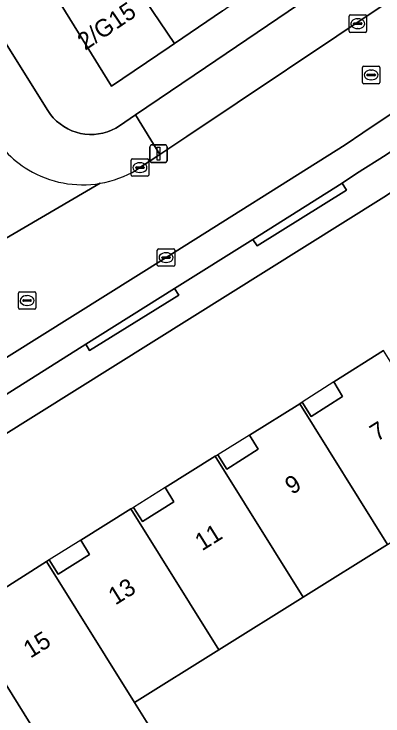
# Model space of a CAD drawing. Extents: x 159664 to 160323, y 385312 to 386115.
# Drawn here: x 160206.93 to 160228.07, y 385679.17 to 385719.4 of the extents above; entities that cross this region are included whole.
import ezdxf

# ---------------------------------------------------------------- set-up
doc = ezdxf.new("R2010")
doc.units = 0
for name, color, linetype in [('IMGEO_Erf', 7, 'Continuous'), ('IMGEO_Kolk', 7, 'Continuous'), ('IMGEO_Lichtmast', 7, 'Continuous'), ('IMGEO_Pand', 7, 'Continuous'), ('IMGEO_Pand_nummerreeks', 7, 'Continuous'), ('IMGEO_Pand_overbouw', 7, 'Continuous'), ('IMGEO_Parkeervlak_open', 7, 'Continuous'), ('IMGEO_Rijbaan_lokaal_open', 7, 'Continuous'), ('IMGEO_Rioolput', 7, 'Continuous'), ('IMGEO_Voetpad_open', 7, 'Continuous')]:
    doc.layers.add(name, color=color, linetype=linetype)

msp = doc.modelspace()

# ---------------------------------------------------------------- linework, layer by layer
at = {"layer": 'IMGEO_Erf'}
for points in [[(160186.266, 385750), (160208.863, 385713.863), (160209.011, 385713.648), (160209.177, 385713.448), (160209.36, 385713.263), (160209.56, 385713.095), (160209.773, 385712.946), (160209.999, 385712.817), (160210.235, 385712.708), (160210.481, 385712.62), (160210.733, 385712.555), (160210.99, 385712.513), (160211.25, 385712.494), (160211.51, 385712.498), (160211.769, 385712.526), (160212.024, 385712.576), (160212.274, 385712.649), (160212.517, 385712.744), (160212.75, 385712.86), (160212.967, 385712.994), (160213.887, 385713.618), (160217.895, 385716.335), (160253.974, 385740.781), (160258.951, 385744.343)], [(160218.87, 385719.574), (160216.131, 385717.716), (160215.81, 385717.499), (160212.516, 385715.264), (160208.969, 385720.996)], [(160254.898, 385690.405), (160253.446, 385692.943), (160253.619, 385693.044), (160251.255, 385697.508), (160250.277, 385699.271), (160249.155, 385701.115), (160239.467, 385716.612), (160239.203, 385716.432), (160229.319, 385709.686), (160228.116, 385708.9), (160194.996, 385688.17)], [(160205.914, 385686.205), (160208.785, 385688.026), (160208.938, 385688.123), (160209.456, 385687.298), (160211.258, 385688.422), (160210.75, 385689.236), (160213.625, 385691.032), (160213.768, 385691.121), (160214.289, 385690.313), (160216.084, 385691.443), (160215.578, 385692.259), (160218.458, 385694.05), (160218.597, 385694.136), (160219.12, 385693.321), (160220.925, 385694.453), (160220.417, 385695.268), (160223.304, 385697.065), (160223.446, 385697.153), (160223.953, 385696.338), (160225.747, 385697.48), (160225.256, 385698.312), (160228.11, 385700.107)], [(160228.324, 385689.003), (160223.491, 385685.983), (160218.659, 385682.964), (160213.827, 385679.944), (160214.97, 385678.113)]]:
    msp.add_lwpolyline(points, dxfattribs=at)
at = {"layer": 'IMGEO_Kolk'}
for p, q in [((160226.125, 385718.419), (160226.125, 385719.271)), ((160226.2, 385719.345), (160227.052, 385719.345)), ((160226.613, 385719.125), (160226.638, 385719.125)), ((160227.126, 385719.271), (160227.126, 385718.419)), ((160226.384, 385718.839), (160226.384, 385718.851)), ((160226.822, 385718.802), (160226.424, 385718.802)), ((160226.427, 385718.888), (160226.825, 385718.888)), ((160226.868, 385718.851), (160226.868, 385718.839)), ((160227.052, 385718.345), (160226.2, 385718.345)), ((160226.636, 385718.565), (160226.611, 385718.565)), ((160213.642, 385710.17), (160213.642, 385711.022)), ((160213.717, 385711.096), (160214.569, 385711.096)), ((160214.643, 385711.022), (160214.643, 385710.17)), ((160213.901, 385710.59), (160213.901, 385710.602)), ((160214.339, 385710.553), (160213.941, 385710.553)), ((160213.944, 385710.639), (160214.342, 385710.639)), ((160214.13, 385710.876), (160214.155, 385710.876)), ((160214.385, 385710.602), (160214.385, 385710.59)), ((160214.153, 385710.316), (160214.128, 385710.316)), ((160214.569, 385710.096), (160213.717, 385710.096)), ((160215.136, 385705.013), (160215.136, 385705.865)), ((160215.211, 385705.939), (160216.063, 385705.939)), ((160215.624, 385705.719), (160215.649, 385705.719)), ((160216.137, 385705.865), (160216.137, 385705.013)), ((160215.395, 385705.433), (160215.395, 385705.445)), ((160215.833, 385705.396), (160215.435, 385705.396)), ((160215.438, 385705.482), (160215.836, 385705.482)), ((160215.879, 385705.445), (160215.879, 385705.433)), ((160216.063, 385704.939), (160215.211, 385704.939)), ((160215.647, 385705.159), (160215.622, 385705.159))]:
    msp.add_line(p, q, dxfattribs=at)
for points in [[(160226.125, 385718.419), (160226.125, 385719.271)], [(160226.2, 385719.345), (160227.052, 385719.345)], [(160227.126, 385719.271), (160227.126, 385718.419)], [(160227.052, 385718.345), (160226.2, 385718.345)], [(160213.642, 385710.17), (160213.642, 385711.022)], [(160213.717, 385711.096), (160214.569, 385711.096)], [(160214.643, 385711.022), (160214.643, 385710.17)], [(160214.569, 385710.096), (160213.717, 385710.096)], [(160215.136, 385705.013), (160215.136, 385705.865)], [(160215.211, 385705.939), (160216.063, 385705.939)], [(160216.137, 385705.865), (160216.137, 385705.013)], [(160216.063, 385704.939), (160215.211, 385704.939)]]:
    msp.add_lwpolyline(points, dxfattribs=at)
for centre, radius, start, end in [((160226.202, 385719.269), 0.0765, 91.552, 178.448), ((160226.202, 385719.269), 0.0765, 91.552, 178.448), ((160227.05, 385719.269), 0.0765, 1.552, 88.448), ((160227.05, 385719.269), 0.0765, 1.552, 88.448), ((160226.424, 385718.848), 0.0403, 85.8775, 175.7526), ((160226.421, 385718.838), 0.0366, 178.938, 274.7102), ((160226.825, 385718.845), 0.043, 264.8664, 352.4533), ((160226.829, 385718.85), 0.0386, 1.7309, 96.639), ((160226.202, 385718.421), 0.0765, 181.552, 268.448), ((160226.202, 385718.421), 0.0765, 181.552, 268.448), ((160227.05, 385718.421), 0.0765, 271.552, 358.448), ((160227.05, 385718.421), 0.0765, 271.552, 358.448), ((160213.719, 385711.02), 0.0765, 91.552, 178.448), ((160213.719, 385711.02), 0.0765, 91.552, 178.448), ((160214.567, 385711.02), 0.0765, 1.552, 88.448), ((160214.567, 385711.02), 0.0765, 1.552, 88.448), ((160213.941, 385710.599), 0.0403, 85.8775, 175.7526), ((160213.938, 385710.589), 0.0366, 178.938, 274.7102), ((160214.342, 385710.596), 0.043, 264.8664, 352.4533), ((160214.346, 385710.601), 0.0386, 1.7309, 96.639), ((160213.719, 385710.172), 0.0765, 181.552, 268.448), ((160213.719, 385710.172), 0.0765, 181.552, 268.448), ((160214.567, 385710.172), 0.0765, 271.552, 358.448), ((160214.567, 385710.172), 0.0765, 271.552, 358.448), ((160215.213, 385705.863), 0.0765, 91.552, 178.448), ((160215.213, 385705.863), 0.0765, 91.552, 178.448), ((160216.061, 385705.863), 0.0765, 1.552, 88.448), ((160216.061, 385705.863), 0.0765, 1.552, 88.448), ((160215.435, 385705.442), 0.0403, 85.8775, 175.7526), ((160215.432, 385705.432), 0.0366, 178.938, 274.7102), ((160215.836, 385705.439), 0.043, 264.8664, 352.4533), ((160215.84, 385705.444), 0.0386, 1.7309, 96.639), ((160215.213, 385705.015), 0.0765, 181.552, 268.448), ((160215.213, 385705.015), 0.0765, 181.552, 268.448), ((160216.061, 385705.015), 0.0765, 271.552, 358.448), ((160216.061, 385705.015), 0.0765, 271.552, 358.448)]:
    msp.add_arc(centre, radius, start, end, dxfattribs=at)
for centre, major_axis, ratio, start_param, end_param in [((160226.612, 385718.845), (-0.387, 0.002), 0.722429, 4.712389, 7.853982), ((160226.637, 385718.845), (-0.39, 0.002), 0.717154, 1.570796, 4.712389), ((160214.129, 385710.596), (-0.387, 0.002), 0.722429, 4.712389, 7.853982), ((160214.154, 385710.596), (-0.39, 0.002), 0.717154, 1.570796, 4.712389), ((160215.623, 385705.439), (-0.387, 0.002), 0.722429, 4.712389, 7.853982), ((160215.648, 385705.439), (-0.39, 0.002), 0.717154, 1.570796, 4.712389)]:
    msp.add_ellipse(centre, major_axis=major_axis, ratio=ratio, start_param=start_param, end_param=end_param, dxfattribs=at)
at = {"layer": 'IMGEO_Lichtmast'}
for p, q in [((160214.708, 385710.992), (160214.708, 385711.792)), ((160214.708, 385711.792), (160214.708, 385710.992)), ((160214.808, 385711.892), (160215.598, 385711.892)), ((160215.598, 385711.892), (160214.808, 385711.892)), ((160215.698, 385711.792), (160215.698, 385710.992)), ((160215.698, 385710.992), (160215.698, 385711.792)), ((160215.598, 385710.892), (160214.808, 385710.892)), ((160214.808, 385710.892), (160215.598, 385710.892))]:
    msp.add_line(p, q, dxfattribs=at)
msp.add_lwpolyline([(160215.128, 385711.767), (160215.278, 385711.767), (160215.278, 385711.017), (160215.128, 385711.017), (160215.128, 385711.767)], dxfattribs=at)
for centre, start, end in [((160214.808, 385711.792), 90, 180), ((160214.808, 385711.792), 90, 180), ((160215.598, 385711.792), 0, 90), ((160215.598, 385711.792), 360, 90), ((160214.808, 385710.992), 180, 270), ((160214.808, 385710.992), 180, 270), ((160215.598, 385710.992), 270, 0), ((160215.598, 385710.992), 270, 0)]:
    msp.add_arc(centre, 0.1, start, end, dxfattribs=at)
at = {"layer": 'IMGEO_Pand'}
for points in [[(160218.87, 385719.574), (160219.26, 385719.839), (160215.474, 385725.41), (160215.087, 385725.148), (160213.107, 385723.804), (160212.35, 385723.29), (160216.131, 385717.716)], [(160216.131, 385717.716), (160212.35, 385723.29), (160212.028, 385723.072), (160208.969, 385720.996), (160212.516, 385715.264), (160215.81, 385717.499)], [(160228.11, 385700.107), (160225.256, 385698.312), (160225.747, 385697.48), (160223.953, 385696.338), (160223.446, 385697.153), (160223.304, 385697.065), (160228.324, 385689.003), (160233.157, 385692.023)], [(160223.304, 385697.065), (160220.417, 385695.268), (160220.925, 385694.453), (160219.12, 385693.321), (160218.597, 385694.136), (160218.458, 385694.05), (160223.491, 385685.983), (160228.324, 385689.003)], [(160218.458, 385694.05), (160215.578, 385692.259), (160216.084, 385691.443), (160214.289, 385690.313), (160213.768, 385691.121), (160213.625, 385691.032), (160218.659, 385682.964), (160223.491, 385685.983)], [(160213.625, 385691.032), (160210.75, 385689.236), (160211.258, 385688.422), (160209.456, 385687.298), (160208.938, 385688.123), (160208.785, 385688.026), (160213.827, 385679.944), (160218.659, 385682.964)], [(160208.785, 385688.026), (160205.914, 385686.205), (160206.429, 385685.394), (160204.621, 385684.268), (160204.105, 385685.093), (160203.948, 385684.994), (160208.986, 385676.919), (160210.126, 385675.091), (160214.97, 385678.113), (160213.827, 385679.944)], [(160203.948, 385684.994), (160201.089, 385683.188), (160201.601, 385682.377), (160199.449, 385681.055), (160202.066, 385676.795), (160203.93, 385673.76), (160208.986, 385676.919)]]:
    msp.add_lwpolyline(points, close=True, dxfattribs=at)
at = {"layer": 'IMGEO_Pand_overbouw'}
for points in [[(160225.747, 385697.48), (160225.256, 385698.312), (160223.446, 385697.153), (160223.953, 385696.338)], [(160220.925, 385694.453), (160220.417, 385695.268), (160218.597, 385694.136), (160219.12, 385693.321)], [(160216.084, 385691.443), (160215.578, 385692.259), (160213.768, 385691.121), (160214.289, 385690.313)], [(160211.258, 385688.422), (160210.75, 385689.236), (160208.938, 385688.123), (160209.456, 385687.298), (160210.029, 385687.655)]]:
    msp.add_lwpolyline(points, close=True, dxfattribs=at)
at = {"layer": 'IMGEO_Parkeervlak_open'}
for points in [[(160246.881, 385726.177), (160228.652, 385713.756), (160226.921, 385712.58), (160225.901, 385711.903), (160215.636, 385705.441), (160196.189, 385693.275)], [(160206.473, 385697.586), (160211.038, 385700.472), (160216.131, 385703.665), (160220.62, 385706.48), (160225.734, 385709.7), (160226.554, 385710.256), (160228.253, 385711.329), (160230.167, 385712.646), (160235.199, 385716.06), (160238.106, 385718.045), (160244.206, 385722.211)]]:
    msp.add_lwpolyline(points, dxfattribs=at)
at = {"layer": 'IMGEO_Rijbaan_lokaal_open'}
for points in [[(160262.889, 385743.364), (160255.558, 385738.437), (160239.787, 385727.747), (160216.828, 385712.381), (160215.287, 385711.356), (160214.735, 385710.989), (160214.143, 385710.596), (160213.944, 385710.46)], [(160198.166, 385698.474), (160197.635, 385698.593), (160196.802, 385698.878), (160196.072, 385699.041), (160195.689, 385699.041), (160195.247, 385698.807), (160186.067, 385692.882), (160188.694, 385688.612), (160196.189, 385693.275), (160215.636, 385705.441), (160225.901, 385711.903), (160226.921, 385712.58), (160228.652, 385713.756), (160246.881, 385726.177)], [(160211.863, 385709.695), (160201.757, 385703.807)], [(160201.757, 385703.807), (160211.863, 385709.695)]]:
    msp.add_lwpolyline(points, dxfattribs=at)
for centre, radius, start, end in [((160210.856, 385715.642), 6.032, 223.0399, 238.9883), ((160210.855, 385715.64), 6.03, 238.9874, 279.627), ((160210.859, 385715.638), 6.027, 279.5858, 300.7823)]:
    msp.add_arc(centre, radius, start, end, dxfattribs=at)
at = {"layer": 'IMGEO_Rioolput'}
for p, q in [((160226.892, 385715.48), (160226.892, 385716.332)), ((160226.967, 385716.406), (160227.819, 385716.406)), ((160227.38, 385716.186), (160227.405, 385716.186)), ((160227.893, 385716.332), (160227.893, 385715.48)), ((160227.151, 385715.9), (160227.151, 385715.912)), ((160227.589, 385715.863), (160227.191, 385715.863)), ((160227.194, 385715.949), (160227.592, 385715.949)), ((160227.635, 385715.912), (160227.635, 385715.9)), ((160227.819, 385715.406), (160226.967, 385715.406)), ((160227.403, 385715.626), (160227.378, 385715.626)), ((160207.173, 385702.551), (160207.173, 385703.403)), ((160207.248, 385703.477), (160208.1, 385703.477)), ((160208.174, 385703.403), (160208.174, 385702.551)), ((160207.432, 385702.971), (160207.432, 385702.983)), ((160207.87, 385702.934), (160207.472, 385702.934)), ((160207.475, 385703.02), (160207.873, 385703.02)), ((160207.661, 385703.257), (160207.686, 385703.257)), ((160207.916, 385702.983), (160207.916, 385702.971)), ((160207.684, 385702.697), (160207.659, 385702.697)), ((160208.1, 385702.477), (160207.248, 385702.477))]:
    msp.add_line(p, q, dxfattribs=at)
for points in [[(160226.892, 385715.48), (160226.892, 385716.332)], [(160226.967, 385716.406), (160227.819, 385716.406)], [(160227.893, 385716.332), (160227.893, 385715.48)], [(160227.819, 385715.406), (160226.967, 385715.406)], [(160207.173, 385702.551), (160207.173, 385703.403)], [(160207.248, 385703.477), (160208.1, 385703.477)], [(160208.174, 385703.403), (160208.174, 385702.551)], [(160208.1, 385702.477), (160207.248, 385702.477)]]:
    msp.add_lwpolyline(points, dxfattribs=at)
for centre, radius, start, end in [((160226.969, 385716.33), 0.0765, 91.552, 178.448), ((160226.969, 385716.33), 0.0765, 91.552, 178.448), ((160227.817, 385716.33), 0.0765, 1.552, 88.448), ((160227.817, 385716.33), 0.0765, 1.552, 88.448), ((160227.191, 385715.909), 0.0403, 85.8775, 175.7526), ((160227.188, 385715.899), 0.0366, 178.938, 274.7102), ((160227.592, 385715.906), 0.043, 264.8664, 352.4533), ((160227.596, 385715.911), 0.0386, 1.7309, 96.639), ((160226.969, 385715.482), 0.0765, 181.552, 268.448), ((160226.969, 385715.482), 0.0765, 181.552, 268.448), ((160227.817, 385715.482), 0.0765, 271.552, 358.448), ((160227.817, 385715.482), 0.0765, 271.552, 358.448), ((160207.25, 385703.401), 0.0765, 91.552, 178.448), ((160207.25, 385703.401), 0.0765, 91.552, 178.448), ((160208.098, 385703.401), 0.0765, 1.552, 88.448), ((160208.098, 385703.401), 0.0765, 1.552, 88.448), ((160207.472, 385702.98), 0.0403, 85.8775, 175.7526), ((160207.469, 385702.97), 0.0366, 178.938, 274.7102), ((160207.873, 385702.977), 0.043, 264.8664, 352.4533), ((160207.877, 385702.982), 0.0386, 1.7309, 96.639), ((160207.25, 385702.553), 0.0765, 181.552, 268.448), ((160207.25, 385702.553), 0.0765, 181.552, 268.448), ((160208.098, 385702.553), 0.0765, 271.552, 358.448), ((160208.098, 385702.553), 0.0765, 271.552, 358.448)]:
    msp.add_arc(centre, radius, start, end, dxfattribs=at)
for centre, major_axis, ratio, start_param, end_param in [((160227.379, 385715.906), (-0.387, 0.002), 0.722429, 4.712389, 7.853982), ((160227.404, 385715.906), (-0.39, 0.002), 0.717154, 1.570796, 4.712389), ((160207.66, 385702.977), (-0.387, 0.002), 0.722429, 4.712389, 7.853982), ((160207.685, 385702.977), (-0.39, 0.002), 0.717154, 1.570796, 4.712389)]:
    msp.add_ellipse(centre, major_axis=major_axis, ratio=ratio, start_param=start_param, end_param=end_param, dxfattribs=at)
at = {"layer": 'IMGEO_Voetpad_open'}
for points in [[(160213.944, 385710.46), (160214.143, 385710.596), (160214.735, 385710.989), (160215.287, 385711.356), (160213.887, 385713.618), (160212.967, 385712.994), (160212.75, 385712.86), (160212.517, 385712.744), (160212.274, 385712.649), (160212.024, 385712.576), (160211.769, 385712.526), (160211.51, 385712.498), (160211.25, 385712.494), (160210.99, 385712.513), (160210.733, 385712.555), (160210.481, 385712.62), (160210.235, 385712.708), (160209.999, 385712.817), (160209.773, 385712.946), (160209.56, 385713.095), (160209.36, 385713.263), (160209.177, 385713.448), (160209.011, 385713.648), (160208.863, 385713.863), (160186.266, 385750)], [(160194.996, 385688.17), (160228.116, 385708.9), (160229.319, 385709.686), (160239.203, 385716.432), (160238.106, 385718.045), (160235.199, 385716.06), (160235.422, 385715.696), (160230.416, 385712.283), (160230.167, 385712.646), (160228.253, 385711.329), (160226.554, 385710.256), (160225.734, 385709.7), (160225.971, 385709.301), (160220.861, 385706.115), (160220.62, 385706.48), (160216.131, 385703.665), (160216.378, 385703.286), (160211.25, 385700.105), (160211.038, 385700.472), (160206.473, 385697.586)]]:
    msp.add_lwpolyline(points, dxfattribs=at)
for points in [[(160239.787, 385727.747), (160255.558, 385738.437), (160253.974, 385740.781), (160217.895, 385716.335), (160213.887, 385713.618), (160215.287, 385711.356), (160216.828, 385712.381)], [(160220.62, 385706.48), (160220.861, 385706.115), (160225.971, 385709.301), (160225.734, 385709.7)], [(160211.038, 385700.472), (160211.25, 385700.105), (160216.378, 385703.286), (160216.131, 385703.665)]]:
    msp.add_lwpolyline(points, close=True, dxfattribs=at)
for centre, radius, start, end in [((160210.856, 385715.642), 6.032, 223.0399, 238.9883), ((160210.855, 385715.64), 6.03, 238.9874, 279.627), ((160210.859, 385715.638), 6.027, 279.5858, 300.7823)]:
    msp.add_arc(centre, radius, start, end, dxfattribs=at)

# ---------------------------------------------------------------- texts
at = {"layer": 'IMGEO_Pand_nummerreeks'}
for s, rotation, p in [('2/G15', 34.1505, (160210.999, 385717.28)), ('7', 32.0241, (160227.723, 385694.87)), ('9', 32.0241, (160222.856, 385691.826)), ('11', 32.0241, (160217.696, 385688.599)), ('13', 32.0241, (160212.732, 385685.494)), ('15', 32.0226, (160207.865, 385682.45))]:
    msp.add_text(s, height=1, rotation=rotation, dxfattribs=at).set_placement(p)

doc.saveas('drawing.dxf')
